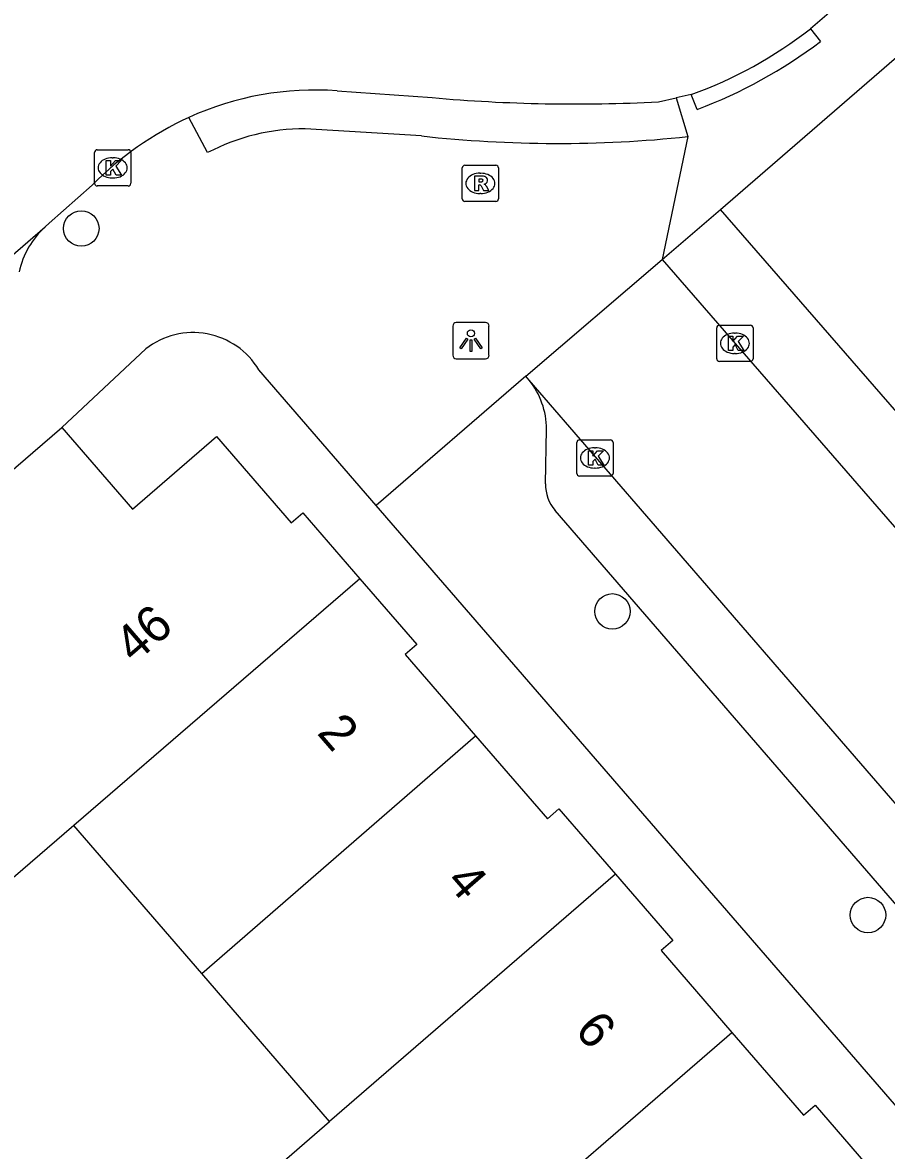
# Model space of a CAD drawing. Extents: x 157321 to 158827, y 386650 to 388532.
# Drawn here: x 157751.73 to 157775.56, y 388035.21 to 388066.33 of the extents above; entities that cross this region are included whole.
import ezdxf

# ---------------------------------------------------------------- set-up
doc = ezdxf.new("R2010")
doc.units = 0
for name, color, linetype in [('IMGEO_Boom', 7, 'Continuous'), ('IMGEO_Kolk', 7, 'Continuous'), ('IMGEO_Lichtpunt', 7, 'Continuous'), ('IMGEO_Pand', 7, 'Continuous'), ('IMGEO_Pand_nummerreeks', 7, 'Continuous'), ('IMGEO_Rijbaan_lokaal_open', 7, 'Continuous'), ('IMGEO_Rioolput', 7, 'Continuous'), ('IMGEO_Voetpad_open', 7, 'Continuous')]:
    doc.layers.add(name, color=color, linetype=linetype)

msp = doc.modelspace()

# ---------------------------------------------------------------- linework, layer by layer
at = {"layer": 'IMGEO_Boom'}
for centre in [(157753.347, 388060.647), (157768, 388050.085), (157775.051, 388041.708)]:
    msp.add_circle(centre, 0.489, dxfattribs=at)
at = {"layer": 'IMGEO_Kolk'}
for p, q in [((157753.787, 388062.82), (157754.639, 388062.82)), ((157753.712, 388061.894), (157753.712, 388062.746)), ((157754.2, 388062.6), (157754.225, 388062.6)), ((157754.713, 388062.746), (157754.713, 388061.894)), ((157754.223, 388062.04), (157754.198, 388062.04)), ((157754.639, 388061.82), (157753.787, 388061.82)), ((157770.878, 388057.054), (157770.878, 388057.906)), ((157770.953, 388057.98), (157771.805, 388057.98)), ((157771.879, 388057.906), (157771.879, 388057.054)), ((157771.366, 388057.76), (157771.391, 388057.76)), ((157771.389, 388057.2), (157771.364, 388057.2)), ((157771.805, 388056.98), (157770.953, 388056.98)), ((157767.017, 388053.892), (157767.017, 388054.744)), ((157767.092, 388054.818), (157767.944, 388054.818)), ((157768.018, 388054.744), (157768.018, 388053.892)), ((157767.505, 388054.598), (157767.53, 388054.598)), ((157767.944, 388053.818), (157767.092, 388053.818)), ((157767.528, 388054.038), (157767.503, 388054.038))]:
    msp.add_line(p, q, dxfattribs=at)
for points in [[(157753.787, 388062.82), (157754.639, 388062.82)], [(157753.712, 388061.894), (157753.712, 388062.746)], [(157754.033, 388062.52), (157754.156, 388062.52), (157754.156, 388062.369), (157754.286, 388062.52), (157754.45, 388062.52), (157754.304, 388062.369), (157754.457, 388062.12), (157754.305, 388062.12), (157754.22, 388062.284), (157754.156, 388062.217), (157754.156, 388062.12), (157754.033, 388062.12), (157754.033, 388062.52)], [(157754.713, 388062.746), (157754.713, 388061.894)], [(157754.639, 388061.82), (157753.787, 388061.82)], [(157770.878, 388057.054), (157770.878, 388057.906)], [(157770.953, 388057.98), (157771.805, 388057.98)], [(157771.879, 388057.906), (157771.879, 388057.054)], [(157771.199, 388057.68), (157771.322, 388057.68), (157771.322, 388057.529), (157771.452, 388057.68), (157771.616, 388057.68), (157771.47, 388057.529), (157771.623, 388057.28), (157771.471, 388057.28), (157771.386, 388057.444), (157771.322, 388057.377), (157771.322, 388057.28), (157771.199, 388057.28), (157771.199, 388057.68)], [(157771.805, 388056.98), (157770.953, 388056.98)], [(157767.017, 388053.892), (157767.017, 388054.744)], [(157767.092, 388054.818), (157767.944, 388054.818)], [(157768.018, 388054.744), (157768.018, 388053.892)], [(157767.338, 388054.518), (157767.461, 388054.518), (157767.461, 388054.367), (157767.591, 388054.518), (157767.755, 388054.518), (157767.609, 388054.367), (157767.762, 388054.118), (157767.61, 388054.118), (157767.525, 388054.282), (157767.461, 388054.215), (157767.461, 388054.118), (157767.338, 388054.118), (157767.338, 388054.518)], [(157767.944, 388053.818), (157767.092, 388053.818)]]:
    msp.add_lwpolyline(points, dxfattribs=at)
for centre, start, end in [((157753.789, 388062.744), 91.552, 178.448), ((157753.789, 388062.744), 91.552, 178.448), ((157754.637, 388062.744), 1.552, 88.448), ((157754.637, 388062.744), 1.552, 88.448), ((157753.789, 388061.896), 181.552, 268.448), ((157753.789, 388061.896), 181.552, 268.448), ((157754.637, 388061.896), 271.552, 358.448), ((157754.637, 388061.896), 271.552, 358.448), ((157770.955, 388057.904), 91.552, 178.448), ((157770.955, 388057.904), 91.552, 178.448), ((157771.803, 388057.904), 1.552, 88.448), ((157771.803, 388057.904), 1.552, 88.448), ((157770.955, 388057.056), 181.552, 268.448), ((157770.955, 388057.056), 181.552, 268.448), ((157771.803, 388057.056), 271.552, 358.448), ((157771.803, 388057.056), 271.552, 358.448), ((157767.094, 388054.742), 91.552, 178.448), ((157767.094, 388054.742), 91.552, 178.448), ((157767.942, 388054.742), 1.552, 88.448), ((157767.942, 388054.742), 1.552, 88.448), ((157767.094, 388053.894), 181.552, 268.448), ((157767.094, 388053.894), 181.552, 268.448), ((157767.942, 388053.894), 271.552, 358.448), ((157767.942, 388053.894), 271.552, 358.448)]:
    msp.add_arc(centre, 0.0765, start, end, dxfattribs=at)
for centre, major_axis, ratio, start_param, end_param in [((157754.199, 388062.32), (-0.387, 0.002), 0.722429, 4.712389, 7.853982), ((157754.224, 388062.32), (-0.39, 0.002), 0.717154, 1.570796, 4.712389), ((157771.365, 388057.48), (-0.387, 0.002), 0.722429, 4.712389, 7.853982), ((157771.39, 388057.48), (-0.39, 0.002), 0.717154, 1.570796, 4.712389), ((157767.504, 388054.318), (-0.387, 0.002), 0.722429, 4.712389, 7.853982), ((157767.529, 388054.318), (-0.39, 0.002), 0.717154, 1.570796, 4.712389)]:
    msp.add_ellipse(centre, major_axis=major_axis, ratio=ratio, start_param=start_param, end_param=end_param, dxfattribs=at)
at = {"layer": 'IMGEO_Lichtpunt'}
for p, q in [((157763.599, 388057.957), (157763.599, 388057.15)), ((157763.599, 388057.957), (157763.599, 388057.15)), ((157764.501, 388058.052), (157763.693, 388058.052)), ((157764.501, 388058.052), (157763.693, 388058.052)), ((157764.595, 388057.15), (157764.595, 388057.957)), ((157764.595, 388057.15), (157764.595, 388057.957)), ((157763.693, 388057.056), (157764.501, 388057.056)), ((157763.693, 388057.056), (157764.501, 388057.056))]:
    msp.add_line(p, q, dxfattribs=at)
for points in [[(157763.973, 388057.621), (157764.012, 388057.593), (157763.824, 388057.331), (157763.786, 388057.358), (157763.973, 388057.621)], [(157764.075, 388057.573), (157764.122, 388057.573), (157764.122, 388057.251), (157764.075, 388057.251), (157764.075, 388057.573)], [(157764.185, 388057.593), (157764.223, 388057.62), (157764.41, 388057.358), (157764.371, 388057.33), (157764.185, 388057.593)]]:
    msp.add_lwpolyline(points, dxfattribs=at)
msp.add_circle((157764.098, 388057.755), 0.0994, dxfattribs=at)
for centre, start, end in [((157763.693, 388057.957), 90, 180), ((157763.693, 388057.957), 90, 180), ((157764.501, 388057.957), 0, 90), ((157764.501, 388057.957), 0, 90), ((157763.693, 388057.15), 180, 270), ((157763.693, 388057.15), 180, 270), ((157764.501, 388057.15), 270, 0), ((157764.501, 388057.15), 270, 360)]:
    msp.add_arc(centre, 0.0946, start, end, dxfattribs=at)
at = {"layer": 'IMGEO_Pand'}
for points in [[(157743.526, 388047.153), (157752.809, 388055.161)], [(157752.809, 388055.161), (157754.755, 388052.905), (157757.08, 388054.91), (157759.14, 388052.528), (157759.459, 388052.803), (157761.032, 388050.986)], [(157761.032, 388050.986), (157753.138, 388044.181)], [(157761.032, 388050.986), (157762.6, 388049.173), (157762.281, 388048.897), (157764.219, 388046.656)], [(157753.138, 388044.181), (157750.989, 388042.329), (157747.646, 388046.204), (157745.753, 388044.571), (157743.526, 388047.153)], [(157756.668, 388040.095), (157764.219, 388046.656)], [(157764.219, 388046.656), (157766.206, 388044.359), (157766.525, 388044.635), (157768.085, 388042.832)], [(157756.668, 388040.095), (157753.138, 388044.181)], [(157768.085, 388042.832), (157760.198, 388036.009)], [(157768.085, 388042.832), (157769.665, 388041.005), (157769.346, 388040.729), (157771.299, 388038.471)], [(157760.198, 388036.009), (157756.668, 388040.095)], [(157763.728, 388031.923), (157771.299, 388038.471)], [(157771.299, 388038.471), (157773.271, 388036.191), (157773.59, 388036.467), (157775.158, 388034.654)], [(157763.728, 388031.923), (157761.996, 388030.425), (157758.466, 388034.511), (157760.198, 388036.009)]]:
    msp.add_lwpolyline(points, dxfattribs=at)
at = {"layer": 'IMGEO_Rijbaan_lokaal_open'}
for points in [[(157779.877, 388071.708), (157774.236, 388066.819), (157773.466, 388066.159)], [(157760.406, 388064.447), (157763.023, 388064.258)], [(157770.173, 388064.34), (157769.76, 388064.252)], [(157769.271, 388064.141), (157769.76, 388064.252)], [(157753.645, 388061.847), (157752.461, 388060.794), (157752.348, 388060.696)], [(157735.392, 388046.027), (157752.348, 388060.696)], [(157765.61, 388056.569), (157769.368, 388059.789)], [(157769.368, 388059.789), (157782.193, 388045.038)], [(157765.699, 388056.466), (157765.61, 388056.569)], [(157780.343, 388039.546), (157765.699, 388056.466)]]:
    msp.add_lwpolyline(points, dxfattribs=at)
for centre, radius, start, end in [((157766.073, 388075.653), 12.033, 289.9222, 307.9089), ((157759.804, 388056.022), 8.446, 85.9105, 114.4183), ((157766.979, 388108.64), 44.558, 264.9061, 272.9483), ((157760.262, 388055.228), 9.359, 114.965, 134.9931)]:
    msp.add_arc(centre, radius, start, end, dxfattribs=at)
at = {"layer": 'IMGEO_Rioolput'}
for p, q in [((157763.857, 388061.466), (157763.857, 388062.318)), ((157763.932, 388062.392), (157764.784, 388062.392)), ((157764.345, 388062.172), (157764.37, 388062.172)), ((157764.858, 388062.318), (157764.858, 388061.466)), ((157764.368, 388061.612), (157764.343, 388061.612)), ((157764.784, 388061.392), (157763.932, 388061.392))]:
    msp.add_line(p, q, dxfattribs=at)
for points in [[(157763.857, 388061.466), (157763.857, 388062.318)], [(157763.932, 388062.392), (157764.784, 388062.392)], [(157764.858, 388062.318), (157764.858, 388061.466)], [(157764.446, 388062.09), (157764.194, 388062.092), (157764.194, 388061.692)], [(157764.194, 388061.692), (157764.318, 388061.692), (157764.318, 388061.854), (157764.329, 388061.854)], [(157764.372, 388062.011), (157764.318, 388062.011), (157764.318, 388061.93)], [(157764.318, 388061.93), (157764.37, 388061.93)], [(157764.376, 388061.825), (157764.447, 388061.692), (157764.587, 388061.692), (157764.522, 388061.818)], [(157764.784, 388061.392), (157763.932, 388061.392)]]:
    msp.add_lwpolyline(points, dxfattribs=at)
for centre, radius, start, end in [((157763.934, 388062.316), 0.0765, 91.552, 178.448), ((157763.934, 388062.316), 0.0765, 91.552, 178.448), ((157764.782, 388062.316), 0.0765, 1.552, 88.448), ((157764.782, 388062.316), 0.0765, 1.552, 88.448), ((157764.328, 388061.801), 0.0533, 26.0293, 88.6989), ((157764.354, 388062.119), 0.19, 274.7715, 282.9687), ((157764.378, 388061.915), 0.0964, 77.0061, 93.1865), ((157764.392, 388061.972), 0.0378, 276.6634, 79.6772), ((157764.445, 388061.98), 0.109, 350.3612, 89.416), ((157764.443, 388061.98), 0.112, 277.5842, 350.9817), ((157764.427, 388061.765), 0.108, 29.5134, 73.7905), ((157763.934, 388061.468), 0.0765, 181.552, 268.448), ((157763.934, 388061.468), 0.0765, 181.552, 268.448), ((157764.782, 388061.468), 0.0765, 271.552, 358.448), ((157764.782, 388061.468), 0.0765, 271.552, 358.448)]:
    msp.add_arc(centre, radius, start, end, dxfattribs=at)
for centre, major_axis, ratio, start_param, end_param in [((157764.344, 388061.892), (-0.387, 0.002), 0.722429, 4.712389, 7.853982), ((157764.369, 388061.892), (-0.39, 0.002), 0.717154, 1.570796, 4.712389)]:
    msp.add_ellipse(centre, major_axis=major_axis, ratio=ratio, start_param=start_param, end_param=end_param, dxfattribs=at)
at = {"layer": 'IMGEO_Voetpad_open'}
for points in [[(157770.983, 388061.175), (157834.666, 388116.298)], [(157773.466, 388066.159), (157773.74, 388065.803)], [(157770.338, 388063.929), (157770.173, 388064.34)], [(157769.76, 388064.252), (157770.08, 388063.181)], [(157756.833, 388062.743), (157756.312, 388063.713)], [(157762.731, 388063.199), (157759.52, 388063.401)], [(157770.08, 388063.181), (157769.368, 388059.789)], [(157769.368, 388059.789), (157770.983, 388061.175)], [(157784.341, 388045.819), (157770.983, 388061.175)], [(157755.129, 388057.324), (157752.809, 388055.161)], [(157761.484, 388053.009), (157758.247, 388056.749)], [(157765.61, 388056.569), (157761.484, 388053.009)], [(157766.157, 388053.606), (157766.183, 388055.112)], [(157779.578, 388032.104), (157761.484, 388053.009)], [(157776.906, 388040.75), (157766.425, 388052.87)]]:
    msp.add_lwpolyline(points, dxfattribs=at)
for centre, radius, start, end in [((157765.536, 388076.672), 13.617, 290.6493, 307.0472), ((157759.522, 388057.578), 5.823, 90.0177, 117.5023), ((157766.49, 388097.532), 34.538, 263.7524, 275.9669), ((157753.972, 388058.933), 2.397, 132.6399, 167.5641), ((157756.434, 388055.661), 2.114, 30.9738, 128.1288), ((157764.021, 388055.103), 2.162, 0.2484, 39.0914), ((157767.196, 388053.568), 1.04, 177.8887, 222.1276)]:
    msp.add_arc(centre, radius, start, end, dxfattribs=at)

# ---------------------------------------------------------------- texts
at = {"layer": 'IMGEO_Pand_nummerreeks'}
for s, rotation, p in [('46', 40.7816, (157754.812, 388048.621)), ('2', 310.8576, (157759.826, 388046.722)), ('4', 310.8576, (157763.378, 388042.614)), ('6', 310.8574, (157766.93, 388038.508))]:
    msp.add_text(s, height=1, rotation=rotation, dxfattribs=at).set_placement(p)

doc.saveas('drawing.dxf')
